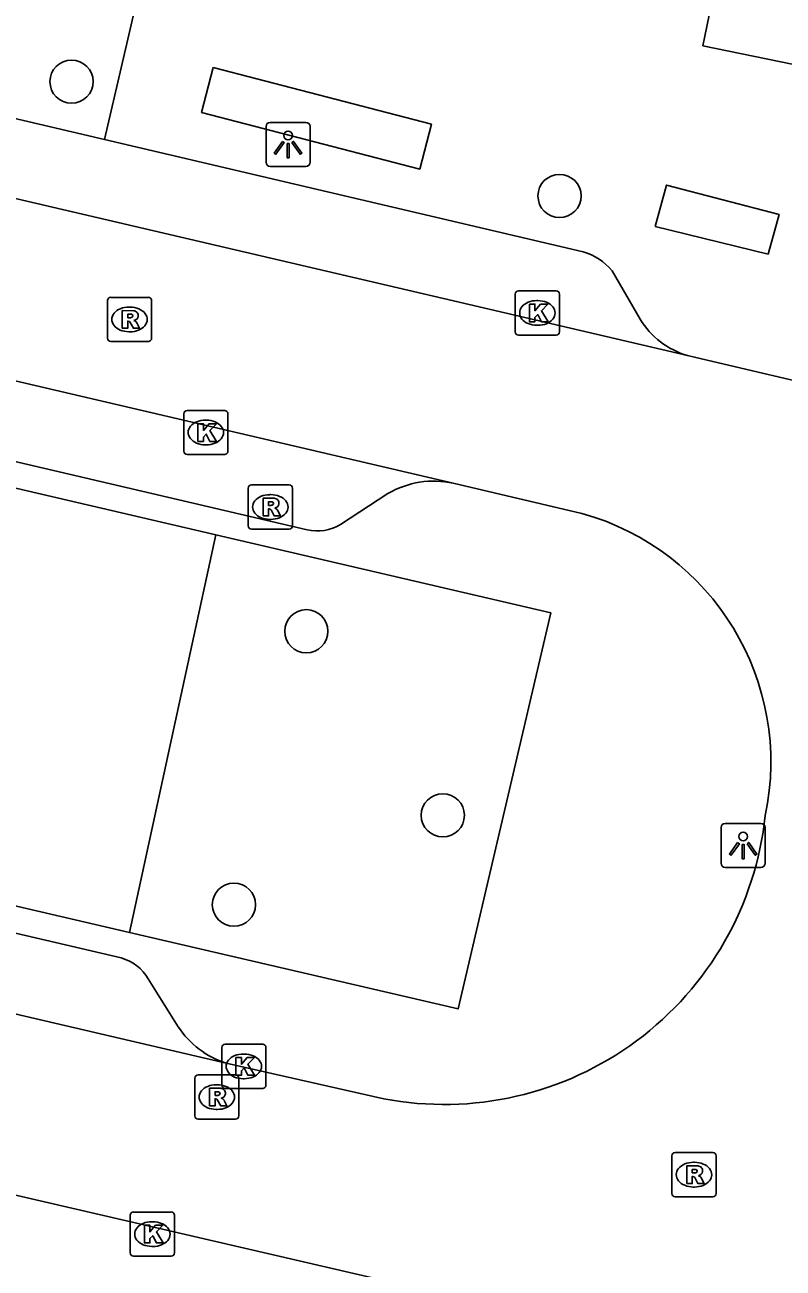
# Model space of a CAD drawing. Extents: x 163686 to 164493, y 382719 to 383870.
# Drawn here: x 163954.56 to 163971.73, y 383306.54 to 383334.69 of the extents above; entities that cross this region are included whole.
import ezdxf

# ---------------------------------------------------------------- set-up
doc = ezdxf.new("R2010")
doc.units = 0
for name, color, linetype in [('IMGEO_Boom', 7, 'Continuous'), ('IMGEO_Groenvoorziening', 7, 'Continuous'), ('IMGEO_Kolk', 7, 'Continuous'), ('IMGEO_Lichtpunt', 7, 'Continuous'), ('IMGEO_Rijbaan_lokaal_open', 7, 'Continuous'), ('IMGEO_Rioolput', 7, 'Continuous'), ('IMGEO_Voetpad_open', 7, 'Continuous')]:
    doc.layers.add(name, color=color, linetype=linetype)

msp = doc.modelspace()

# ---------------------------------------------------------------- linework, layer by layer
at = {"layer": 'IMGEO_Boom'}
for centre in [(163955.619, 383333.403), (163966.666, 383330.815), (163960.934, 383320.959), (163964.023, 383316.792), (163959.295, 383314.769)]:
    msp.add_circle(centre, 0.489, dxfattribs=at)
at = {"layer": 'IMGEO_Groenvoorziening'}
msp.add_lwpolyline([(163956.93, 383314.14), (163958.888, 383323.146)], dxfattribs=at)
at = {"layer": 'IMGEO_Kolk'}
for p, q in [((163965.663, 383327.74), (163965.663, 383328.592)), ((163965.738, 383328.666), (163966.59, 383328.666)), ((163966.664, 383328.592), (163966.664, 383327.74)), ((163966.151, 383328.446), (163966.176, 383328.446)), ((163966.174, 383327.886), (163966.149, 383327.886)), ((163966.59, 383327.666), (163965.738, 383327.666)), ((163958.159, 383325.033), (163958.159, 383325.885)), ((163958.234, 383325.959), (163959.086, 383325.959)), ((163958.647, 383325.739), (163958.672, 383325.739)), ((163959.16, 383325.885), (163959.16, 383325.033)), ((163958.67, 383325.179), (163958.645, 383325.179)), ((163959.086, 383324.959), (163958.234, 383324.959)), ((163959.019, 383310.682), (163959.019, 383311.534)), ((163959.094, 383311.608), (163959.946, 383311.608)), ((163959.507, 383311.388), (163959.532, 383311.388)), ((163960.02, 383311.534), (163960.02, 383310.682)), ((163959.53, 383310.828), (163959.505, 383310.828)), ((163959.946, 383310.608), (163959.094, 383310.608)), ((163956.949, 383306.885), (163956.949, 383307.737)), ((163957.024, 383307.811), (163957.876, 383307.811)), ((163957.95, 383307.737), (163957.95, 383306.885)), ((163957.437, 383307.591), (163957.462, 383307.591)), ((163957.46, 383307.031), (163957.435, 383307.031)), ((163957.876, 383306.811), (163957.024, 383306.811))]:
    msp.add_line(p, q, dxfattribs=at)
for points in [[(163965.663, 383327.74), (163965.663, 383328.592)], [(163965.738, 383328.666), (163966.59, 383328.666)], [(163966.664, 383328.592), (163966.664, 383327.74)], [(163965.984, 383328.366), (163966.107, 383328.366), (163966.107, 383328.215), (163966.237, 383328.366), (163966.401, 383328.366), (163966.255, 383328.215), (163966.408, 383327.966), (163966.256, 383327.966), (163966.171, 383328.13), (163966.107, 383328.063), (163966.107, 383327.966), (163965.984, 383327.966), (163965.984, 383328.366)], [(163966.59, 383327.666), (163965.738, 383327.666)], [(163958.159, 383325.033), (163958.159, 383325.885)], [(163958.234, 383325.959), (163959.086, 383325.959)], [(163959.16, 383325.885), (163959.16, 383325.033)], [(163958.48, 383325.659), (163958.603, 383325.659), (163958.603, 383325.508), (163958.733, 383325.659), (163958.897, 383325.659), (163958.751, 383325.508), (163958.904, 383325.259), (163958.752, 383325.259), (163958.667, 383325.423), (163958.603, 383325.356), (163958.603, 383325.259), (163958.48, 383325.259), (163958.48, 383325.659)], [(163959.086, 383324.959), (163958.234, 383324.959)], [(163959.019, 383310.682), (163959.019, 383311.534)], [(163959.094, 383311.608), (163959.946, 383311.608)], [(163960.02, 383311.534), (163960.02, 383310.682)], [(163959.34, 383311.308), (163959.463, 383311.308), (163959.463, 383311.157), (163959.593, 383311.308), (163959.757, 383311.308), (163959.611, 383311.157), (163959.764, 383310.908), (163959.612, 383310.908), (163959.527, 383311.072), (163959.463, 383311.005), (163959.463, 383310.908), (163959.34, 383310.908), (163959.34, 383311.308)], [(163959.946, 383310.608), (163959.094, 383310.608)], [(163956.949, 383306.885), (163956.949, 383307.737)], [(163957.024, 383307.811), (163957.876, 383307.811)], [(163957.95, 383307.737), (163957.95, 383306.885)], [(163957.27, 383307.511), (163957.393, 383307.511), (163957.393, 383307.36), (163957.523, 383307.511), (163957.687, 383307.511), (163957.541, 383307.36), (163957.694, 383307.111), (163957.542, 383307.111), (163957.457, 383307.275), (163957.393, 383307.208), (163957.393, 383307.111), (163957.27, 383307.111), (163957.27, 383307.511)], [(163957.876, 383306.811), (163957.024, 383306.811)]]:
    msp.add_lwpolyline(points, dxfattribs=at)
for centre, start, end in [((163965.74, 383328.59), 91.552, 178.448), ((163965.74, 383328.59), 91.552, 178.448), ((163966.588, 383328.59), 1.552, 88.448), ((163966.588, 383328.59), 1.552, 88.448), ((163965.74, 383327.742), 181.552, 268.448), ((163965.74, 383327.742), 181.552, 268.448), ((163966.588, 383327.742), 271.552, 358.448), ((163966.588, 383327.742), 271.552, 358.448), ((163958.236, 383325.883), 91.552, 178.448), ((163958.236, 383325.883), 91.552, 178.448), ((163959.084, 383325.883), 1.552, 88.448), ((163959.084, 383325.883), 1.552, 88.448), ((163958.236, 383325.035), 181.552, 268.448), ((163958.236, 383325.035), 181.552, 268.448), ((163959.084, 383325.035), 271.552, 358.448), ((163959.084, 383325.035), 271.552, 358.448), ((163959.096, 383311.532), 91.552, 178.448), ((163959.096, 383311.532), 91.552, 178.448), ((163959.944, 383311.532), 1.552, 88.448), ((163959.944, 383311.532), 1.552, 88.448), ((163959.096, 383310.684), 181.552, 268.448), ((163959.096, 383310.684), 181.552, 268.448), ((163959.944, 383310.684), 271.552, 358.448), ((163959.944, 383310.684), 271.552, 358.448), ((163957.026, 383307.735), 91.552, 178.448), ((163957.026, 383307.735), 91.552, 178.448), ((163957.874, 383307.735), 1.552, 88.448), ((163957.874, 383307.735), 1.552, 88.448), ((163957.026, 383306.887), 181.552, 268.448), ((163957.026, 383306.887), 181.552, 268.448), ((163957.874, 383306.887), 271.552, 358.448), ((163957.874, 383306.887), 271.552, 358.448)]:
    msp.add_arc(centre, 0.0765, start, end, dxfattribs=at)
for centre, major_axis, ratio, start_param, end_param in [((163966.15, 383328.166), (-0.387, 0.002), 0.722429, 4.712389, 7.853982), ((163966.175, 383328.166), (-0.39, 0.002), 0.717154, 1.570796, 4.712389), ((163958.646, 383325.459), (-0.387, 0.002), 0.722429, 4.712389, 7.853982), ((163958.671, 383325.459), (-0.39, 0.002), 0.717154, 1.570796, 4.712389), ((163959.506, 383311.108), (-0.387, 0.002), 0.722429, 4.712389, 7.853982), ((163959.531, 383311.108), (-0.39, 0.002), 0.717154, 1.570796, 4.712389), ((163957.436, 383307.311), (-0.387, 0.002), 0.722429, 4.712389, 7.853982), ((163957.461, 383307.311), (-0.39, 0.002), 0.717154, 1.570796, 4.712389)]:
    msp.add_ellipse(centre, major_axis=major_axis, ratio=ratio, start_param=start_param, end_param=end_param, dxfattribs=at)
at = {"layer": 'IMGEO_Lichtpunt'}
for p, q in [((163960.924, 383332.48), (163960.116, 383332.48)), ((163960.924, 383332.48), (163960.116, 383332.48)), ((163960.022, 383332.385), (163960.022, 383331.578)), ((163960.022, 383332.385), (163960.022, 383331.578)), ((163961.018, 383331.578), (163961.018, 383332.385)), ((163961.018, 383331.578), (163961.018, 383332.385)), ((163960.116, 383331.484), (163960.924, 383331.484)), ((163960.116, 383331.484), (163960.924, 383331.484)), ((163970.323, 383316.514), (163970.323, 383315.707)), ((163970.323, 383316.514), (163970.323, 383315.707)), ((163971.225, 383316.609), (163970.417, 383316.609)), ((163971.225, 383316.609), (163970.417, 383316.609)), ((163971.319, 383315.707), (163971.319, 383316.514)), ((163971.319, 383315.707), (163971.319, 383316.514)), ((163970.417, 383315.613), (163971.225, 383315.613)), ((163970.417, 383315.613), (163971.225, 383315.613))]:
    msp.add_line(p, q, dxfattribs=at)
for points in [[(163960.396, 383332.049), (163960.435, 383332.021), (163960.247, 383331.759), (163960.209, 383331.786), (163960.396, 383332.049)], [(163960.498, 383332.001), (163960.545, 383332.001), (163960.545, 383331.679), (163960.498, 383331.679), (163960.498, 383332.001)], [(163960.608, 383332.021), (163960.646, 383332.048), (163960.833, 383331.786), (163960.794, 383331.758), (163960.608, 383332.021)], [(163970.697, 383316.178), (163970.736, 383316.15), (163970.548, 383315.888), (163970.51, 383315.915), (163970.697, 383316.178)], [(163970.909, 383316.15), (163970.947, 383316.177), (163971.134, 383315.915), (163971.095, 383315.887), (163970.909, 383316.15)], [(163970.799, 383316.13), (163970.846, 383316.13), (163970.846, 383315.808), (163970.799, 383315.808), (163970.799, 383316.13)]]:
    msp.add_lwpolyline(points, dxfattribs=at)
for centre in [(163960.521, 383332.183), (163970.822, 383316.312)]:
    msp.add_circle(centre, 0.0994, dxfattribs=at)
for centre, start, end in [((163960.116, 383332.385), 90, 180), ((163960.116, 383332.385), 90, 180), ((163960.924, 383332.385), 0, 90), ((163960.924, 383332.385), 0, 90), ((163960.116, 383331.578), 180, 270), ((163960.116, 383331.578), 180, 270), ((163960.924, 383331.578), 270, 0), ((163960.924, 383331.578), 270, 360), ((163970.417, 383316.514), 90, 180), ((163970.417, 383316.514), 90, 180), ((163971.225, 383316.514), 0, 90), ((163971.225, 383316.514), 0, 90), ((163970.417, 383315.707), 180, 270), ((163970.417, 383315.707), 180, 270), ((163971.225, 383315.707), 270, 0), ((163971.225, 383315.707), 270, 360)]:
    msp.add_arc(centre, 0.0946, start, end, dxfattribs=at)
at = {"layer": 'IMGEO_Rijbaan_lokaal_open'}
for points in [[(163969.564, 383327.202), (163912.387, 383340.568)], [(163925.467, 383333.379), (163964.261, 383324.31)], [(163973.151, 383326.354), (163969.754, 383327.157), (163969.564, 383327.202)], [(163964.261, 383324.31), (163967.168, 383323.628)], [(163959.117, 383311.184), (163921.363, 383319.992)], [(163918.723, 383316.558), (163938.848, 383311.785), (163963.348, 383306.111)], [(163962.686, 383310.374), (163959.117, 383311.184)]]:
    msp.add_lwpolyline(points, dxfattribs=at)
for centre, radius, start, end in [((163965.607, 383317.999), 5.841, 348.0204, 74.5013), ((163964.051, 383317.556), 7.311, 259.2385, 353.9622)]:
    msp.add_arc(centre, radius, start, end, dxfattribs=at)
at = {"layer": 'IMGEO_Rioolput'}
for p, q in [((163956.431, 383327.593), (163956.431, 383328.445)), ((163956.506, 383328.519), (163957.358, 383328.519)), ((163956.919, 383328.299), (163956.944, 383328.299)), ((163957.432, 383328.445), (163957.432, 383327.593)), ((163956.942, 383327.739), (163956.917, 383327.739)), ((163957.358, 383327.519), (163956.506, 383327.519)), ((163959.618, 383323.346), (163959.618, 383324.198)), ((163959.693, 383324.272), (163960.545, 383324.272)), ((163960.106, 383324.052), (163960.131, 383324.052)), ((163960.619, 383324.198), (163960.619, 383323.346)), ((163960.129, 383323.492), (163960.104, 383323.492)), ((163960.545, 383323.272), (163959.693, 383323.272)), ((163958.407, 383309.987), (163958.407, 383310.839)), ((163958.482, 383310.913), (163959.334, 383310.913)), ((163959.408, 383310.839), (163959.408, 383309.987)), ((163958.895, 383310.693), (163958.92, 383310.693)), ((163958.918, 383310.133), (163958.893, 383310.133)), ((163959.334, 383309.913), (163958.482, 383309.913)), ((163969.283, 383309.156), (163970.135, 383309.156)), ((163969.208, 383308.23), (163969.208, 383309.082)), ((163969.696, 383308.936), (163969.721, 383308.936)), ((163970.209, 383309.082), (163970.209, 383308.23)), ((163969.719, 383308.376), (163969.694, 383308.376)), ((163970.135, 383308.156), (163969.283, 383308.156))]:
    msp.add_line(p, q, dxfattribs=at)
for points in [[(163956.431, 383327.593), (163956.431, 383328.445)], [(163956.506, 383328.519), (163957.358, 383328.519)], [(163957.432, 383328.445), (163957.432, 383327.593)], [(163957.02, 383328.217), (163956.768, 383328.219), (163956.768, 383327.819)], [(163956.768, 383327.819), (163956.892, 383327.819), (163956.892, 383327.981), (163956.903, 383327.981)], [(163956.946, 383328.138), (163956.892, 383328.138), (163956.892, 383328.057)], [(163956.892, 383328.057), (163956.944, 383328.057)], [(163956.95, 383327.952), (163957.021, 383327.819), (163957.161, 383327.819), (163957.096, 383327.945)], [(163957.358, 383327.519), (163956.506, 383327.519)], [(163959.618, 383323.346), (163959.618, 383324.198)], [(163959.693, 383324.272), (163960.545, 383324.272)], [(163960.619, 383324.198), (163960.619, 383323.346)], [(163960.207, 383323.97), (163959.955, 383323.972), (163959.955, 383323.572)], [(163960.133, 383323.891), (163960.079, 383323.891), (163960.079, 383323.81)], [(163960.079, 383323.81), (163960.131, 383323.81)], [(163959.955, 383323.572), (163960.079, 383323.572), (163960.079, 383323.734), (163960.09, 383323.734)], [(163960.137, 383323.705), (163960.208, 383323.572), (163960.348, 383323.572), (163960.283, 383323.698)], [(163960.545, 383323.272), (163959.693, 383323.272)], [(163958.407, 383309.987), (163958.407, 383310.839)], [(163958.482, 383310.913), (163959.334, 383310.913)], [(163959.408, 383310.839), (163959.408, 383309.987)], [(163958.996, 383310.611), (163958.744, 383310.613), (163958.744, 383310.213)], [(163958.922, 383310.532), (163958.868, 383310.532), (163958.868, 383310.451)], [(163958.744, 383310.213), (163958.868, 383310.213), (163958.868, 383310.375), (163958.879, 383310.375)], [(163958.868, 383310.451), (163958.92, 383310.451)], [(163958.926, 383310.346), (163958.997, 383310.213), (163959.137, 383310.213), (163959.072, 383310.339)], [(163959.334, 383309.913), (163958.482, 383309.913)], [(163969.283, 383309.156), (163970.135, 383309.156)], [(163969.208, 383308.23), (163969.208, 383309.082)], [(163969.797, 383308.854), (163969.545, 383308.856), (163969.545, 383308.456)], [(163970.209, 383309.082), (163970.209, 383308.23)], [(163969.545, 383308.456), (163969.669, 383308.456), (163969.669, 383308.618), (163969.68, 383308.618)], [(163969.723, 383308.775), (163969.669, 383308.775), (163969.669, 383308.694)], [(163969.669, 383308.694), (163969.721, 383308.694)], [(163969.727, 383308.589), (163969.798, 383308.456), (163969.938, 383308.456), (163969.873, 383308.582)], [(163970.135, 383308.156), (163969.283, 383308.156)]]:
    msp.add_lwpolyline(points, dxfattribs=at)
for centre, radius, start, end in [((163956.508, 383328.443), 0.0765, 91.552, 178.448), ((163956.508, 383328.443), 0.0765, 91.552, 178.448), ((163957.356, 383328.443), 0.0765, 1.552, 88.448), ((163957.356, 383328.443), 0.0765, 1.552, 88.448), ((163956.902, 383327.928), 0.0533, 26.0293, 88.6989), ((163956.928, 383328.246), 0.19, 274.7715, 282.9687), ((163956.952, 383328.042), 0.0964, 77.0061, 93.1865), ((163956.966, 383328.099), 0.0378, 276.6634, 79.6772), ((163957.019, 383328.107), 0.109, 350.3612, 89.416), ((163957.017, 383328.107), 0.112, 277.5842, 350.9817), ((163957.001, 383327.892), 0.108, 29.5134, 73.7905), ((163956.508, 383327.595), 0.0765, 181.552, 268.448), ((163956.508, 383327.595), 0.0765, 181.552, 268.448), ((163957.356, 383327.595), 0.0765, 271.552, 358.448), ((163957.356, 383327.595), 0.0765, 271.552, 358.448), ((163959.695, 383324.196), 0.0765, 91.552, 178.448), ((163959.695, 383324.196), 0.0765, 91.552, 178.448), ((163960.543, 383324.196), 0.0765, 1.552, 88.448), ((163960.543, 383324.196), 0.0765, 1.552, 88.448), ((163960.115, 383323.999), 0.19, 274.7715, 282.9687), ((163960.139, 383323.795), 0.0964, 77.0061, 93.1865), ((163960.153, 383323.852), 0.0378, 276.6634, 79.6772), ((163960.206, 383323.86), 0.109, 350.3612, 89.416), ((163960.204, 383323.86), 0.112, 277.5842, 350.9817), ((163960.188, 383323.645), 0.108, 29.5134, 73.7905), ((163960.089, 383323.681), 0.0533, 26.0293, 88.6989), ((163959.695, 383323.348), 0.0765, 181.552, 268.448), ((163959.695, 383323.348), 0.0765, 181.552, 268.448), ((163960.543, 383323.348), 0.0765, 271.552, 358.448), ((163960.543, 383323.348), 0.0765, 271.552, 358.448), ((163958.484, 383310.837), 0.0765, 91.552, 178.448), ((163958.484, 383310.837), 0.0765, 91.552, 178.448), ((163959.332, 383310.837), 0.0765, 1.552, 88.448), ((163959.332, 383310.837), 0.0765, 1.552, 88.448), ((163958.928, 383310.436), 0.0964, 77.0061, 93.1865), ((163958.942, 383310.493), 0.0378, 276.6634, 79.6772), ((163958.995, 383310.501), 0.109, 350.3612, 89.416), ((163958.878, 383310.322), 0.0533, 26.0293, 88.6989), ((163958.904, 383310.64), 0.19, 274.7715, 282.9687), ((163958.993, 383310.501), 0.112, 277.5842, 350.9817), ((163958.977, 383310.286), 0.108, 29.5134, 73.7905), ((163958.484, 383309.989), 0.0765, 181.552, 268.448), ((163958.484, 383309.989), 0.0765, 181.552, 268.448), ((163959.332, 383309.989), 0.0765, 271.552, 358.448), ((163959.332, 383309.989), 0.0765, 271.552, 358.448), ((163969.285, 383309.08), 0.0765, 91.552, 178.448), ((163969.285, 383309.08), 0.0765, 91.552, 178.448), ((163970.133, 383309.08), 0.0765, 1.552, 88.448), ((163970.133, 383309.08), 0.0765, 1.552, 88.448), ((163969.796, 383308.744), 0.109, 350.3612, 89.416), ((163969.679, 383308.565), 0.0533, 26.0293, 88.6989), ((163969.705, 383308.883), 0.19, 274.7715, 282.9687), ((163969.729, 383308.679), 0.0964, 77.0061, 93.1865), ((163969.743, 383308.736), 0.0378, 276.6634, 79.6772), ((163969.794, 383308.744), 0.112, 277.5842, 350.9817), ((163969.778, 383308.529), 0.108, 29.5134, 73.7905), ((163969.285, 383308.232), 0.0765, 181.552, 268.448), ((163969.285, 383308.232), 0.0765, 181.552, 268.448), ((163970.133, 383308.232), 0.0765, 271.552, 358.448), ((163970.133, 383308.232), 0.0765, 271.552, 358.448)]:
    msp.add_arc(centre, radius, start, end, dxfattribs=at)
for centre, major_axis, ratio, start_param, end_param in [((163956.918, 383328.019), (-0.387, 0.002), 0.722429, 4.712389, 7.853982), ((163956.943, 383328.019), (-0.39, 0.002), 0.717154, 1.570796, 4.712389), ((163960.105, 383323.772), (-0.387, 0.002), 0.722429, 4.712389, 7.853982), ((163960.13, 383323.772), (-0.39, 0.002), 0.717154, 1.570796, 4.712389), ((163958.894, 383310.413), (-0.387, 0.002), 0.722429, 4.712389, 7.853982), ((163958.919, 383310.413), (-0.39, 0.002), 0.717154, 1.570796, 4.712389), ((163969.695, 383308.656), (-0.387, 0.002), 0.722429, 4.712389, 7.853982), ((163969.72, 383308.656), (-0.39, 0.002), 0.717154, 1.570796, 4.712389)]:
    msp.add_ellipse(centre, major_axis=major_axis, ratio=ratio, start_param=start_param, end_param=end_param, dxfattribs=at)
at = {"layer": 'IMGEO_Voetpad_open'}
for points in [[(163915.561, 383341.678), (163956.365, 383332.095)], [(163976.309, 383332.898), (163969.912, 383334.215), (163971.319, 383341.052), (163977.717, 383339.735), (163976.309, 383332.898)], [(163957.118, 383335.345), (163956.365, 383332.095)], [(163958.828, 383333.721), (163958.564, 383332.704), (163963.5, 383331.422), (163963.764, 383332.438), (163958.828, 383333.721)], [(163956.365, 383332.095), (163967.198, 383329.551)], [(163925.426, 383330.947), (163958.888, 383323.146)], [(163927.813, 383331.005), (163960.952, 383323.255)], [(163968.828, 383330.125), (163971.385, 383329.497), (163971.636, 383330.398), (163969.09, 383331.061), (163968.828, 383330.125)], [(163967.853, 383329.118), (163968.489, 383328.022)], [(163961.709, 383323.378), (163962.782, 383324.076)], [(163958.888, 383323.146), (163966.468, 383321.378), (163964.368, 383312.408), (163956.93, 383314.14)], [(163956.93, 383314.14), (163923.281, 383321.977)], [(163956.743, 383313.562), (163924.575, 383321.071)], [(163958.034, 383312.004), (163957.354, 383313.088)]]:
    msp.add_lwpolyline(points, dxfattribs=at)
for centre, radius, start, end in [((163966.851, 383328.314), 1.285, 38.7448, 74.3203), ((163970.082, 383328.996), 1.867, 211.4334, 253.8945), ((163963.817, 383322.325), 2.034, 77.3961, 120.5849), ((163961.18, 383324.24), 1.011, 256.9404, 301.5175), ((163956.468, 383312.577), 1.023, 29.9818, 74.4112), ((163959.733, 383313.123), 2.035, 213.3698, 252.3674)]:
    msp.add_arc(centre, radius, start, end, dxfattribs=at)

doc.saveas('drawing.dxf')
